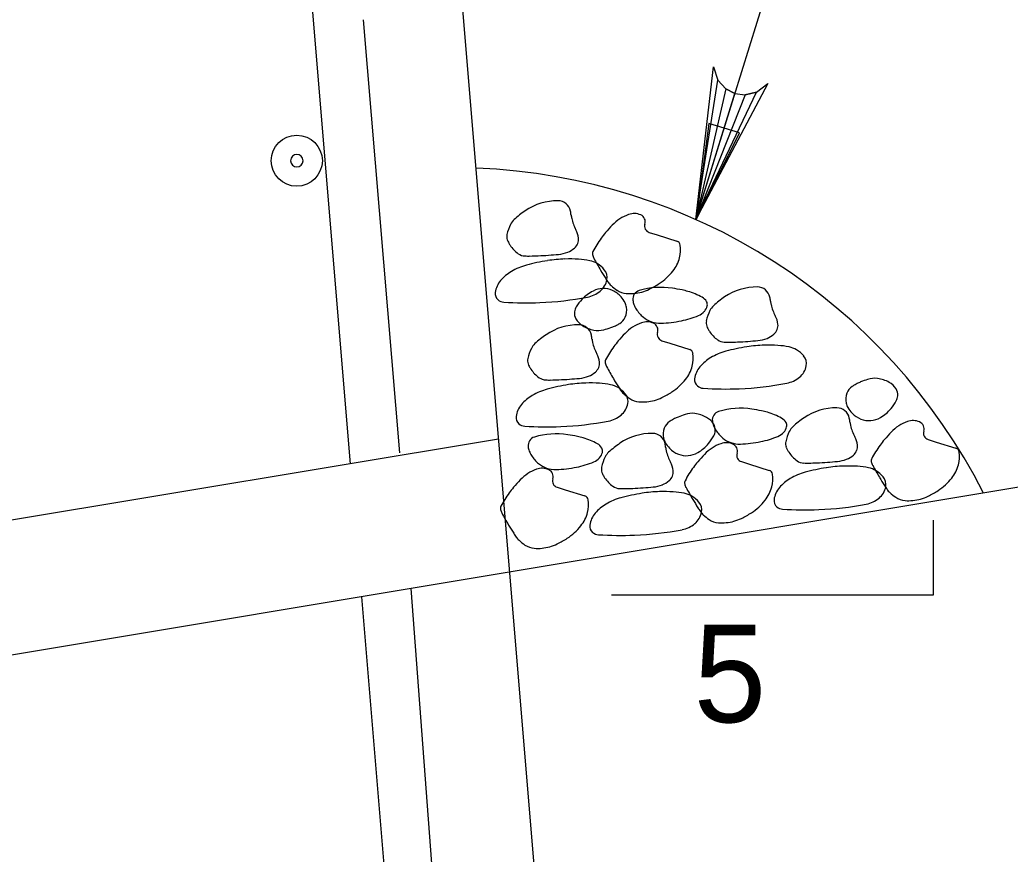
# Model space of a CAD drawing. Extents: x 638340 to 640242, y 295465 to 298435.
# Drawn here: x 639139.18 to 639169.64, y 295888.41 to 295914.07 of the extents above; entities that cross this region are included whole.
import ezdxf

# ---------------------------------------------------------------- set-up
doc = ezdxf.new("R2010")
doc.units = 0
for name, color, linetype in [('3', 7, 'Continuous'), ('Level 3', 7, 'Continuous'), ('Level 4', 7, 'Continuous'), ('Level 6', 7, 'Continuous'), ('Level 8', 7, 'Continuous'), ('Level 9', 7, 'Continuous')]:
    doc.layers.add(name, color=color, linetype=linetype)

# ---------------------------------------------------------------- blocks, each defined once
blk = doc.blocks.new('B')
at = {"layer": '3'}
blk.add_circle((0, 0), 0.1599, dxfattribs=at)
for start, end in [(0, 180), (180, 0)]:
    blk.add_arc((0, 0), 0.0391, start, end, dxfattribs=at)

msp = doc.modelspace()

# ---------------------------------------------------------------- linework, layer by layer
at = {"layer": 'Level 4'}
msp.add_line((639159.973, 295907.927), (639166.222, 295928.093), dxfattribs=at)
for points in [[(639159.973, 295907.927), (639160.516, 295912.628), (639160.649, 295912.213), (639160.89, 295911.944), (639161.173, 295911.801), (639161.487, 295911.759), (639161.841, 295911.842), (639162.184, 295912.113), (639159.973, 295907.927), (639161.841, 295911.842), (639161.487, 295911.759), (639159.973, 295907.927), (639161.173, 295911.801), (639160.89, 295911.944), (639159.973, 295907.927), (639160.649, 295912.213)], [(639167.276, 295898.68), (639167.276, 295896.378), (639157.372, 295896.378)]]:
    msp.add_lwpolyline(points, dxfattribs=at)
msp.add_lwpolyline([(639161.315, 295910.597), (639160.375, 295910.884), (639159.986, 295907.921)], close=True, dxfattribs=at)
at = {"layer": 'Level 6'}
for p, q in [((639148.183, 295914.302), (639149.342, 295900.412)), ((639149.743, 295914.069), (639150.853, 295900.753)), ((639151.201, 295896.576), (639156.341, 295828.1)), ((639149.683, 295896.322), (639153.226, 295853.797))]:
    msp.add_line(p, q, dxfattribs=at)
at = {"layer": 'Level 8'}
for points in [[(639158.539, 295907.53), (639158.782, 295907.453), (639159.391, 295907.26)], [(639158.93, 295904.197), (639159.173, 295904.12), (639159.784, 295903.928)], [(639167.114, 295901.161), (639167.359, 295901.084), (639167.969, 295900.893)], [(639161.373, 295900.481), (639161.618, 295900.402), (639162.227, 295900.21)], [(639155.706, 295899.695), (639155.952, 295899.618), (639156.561, 295899.424)]]:
    msp.add_lwpolyline(points, dxfattribs=at)
for centre, radius, start, end in [((639155.719, 295906.731), 1.773, 89.5772, 124.1443), ((639155.73, 295908.11), 0.394, 11.4529, 89.5772), ((639156.373, 295905.766), 2.938, 124.1443, 132.7374), ((639154.796, 295907.92), 1.346, 6.1004, 11.4529), ((639157.035, 295908.16), 0.905, 186.1004, 192.6291), ((639157.451, 295908.253), 1.331, 192.6291, 208.6753), ((639158.34, 295906.862), 1.296, 109.6635, 136.4562), ((639158.073, 295907.61), 0.502, 65.9597, 109.6635), ((639158.184, 295907.858), 0.231, 342.3569, 65.9597), ((639155.417, 295907.207), 1.281, 153.538, 168.4897), ((639154.723, 295907.553), 0.506, 132.7374, 153.538), ((639161.413, 295903.941), 5.536, 136.4562, 139.6491), ((639158.599, 295907.726), 0.205, 162.3569, 252.4715), ((639154.465, 295907.401), 0.31, 168.4897, 199.1639), ((639155.674, 295907.281), 0.694, 6.391, 28.6753), ((639156.022, 295907.32), 0.344, 338.0834, 6.391), ((639159.856, 295905.332), 3.451, 144.1424, 152.1777), ((639159.325, 295905.715), 2.796, 139.6491, 144.1424), ((639154.695, 295907.481), 0.553, 199.1639, 207.4728), ((639154.987, 295907.633), 0.882, 207.4728, 214.0468), ((639155.129, 295907.729), 1.054, 214.0468, 234.0353), ((639155.764, 295907.596), 0.724, 291.5731, 310.9894), ((639155.994, 295907.332), 0.375, 310.9894, 338.0834), ((639159.346, 295907.12), 0.148, 9.0416, 72.4715), ((639158.567, 295906.996), 0.937, 344.9373, 9.0416), ((639154.725, 295907.172), 0.366, 234.0353, 268.2715), ((639154.816, 295910.17), 3.365, 268.2715, 270.9097), ((639154.731, 295915.533), 8.729, 270.9097, 272.5478), ((639154.483, 295921.091), 14.293, 272.5478, 273.846), ((639156.078, 295902.456), 4.259, 91.7881, 99.0416), ((639154.575, 295919.723), 12.921, 273.846, 275.2114), ((639155.656, 295907.868), 1.017, 275.2114, 291.5731), ((639156.076, 295902.519), 4.195, 86.0442, 91.7881), ((639156.924, 295906.879), 0.136, 152.1777, 193.5774), ((639157.261, 295906.96), 0.482, 193.5774, 207.4728), ((639162.581, 295909.727), 6.478, 207.4728, 211.2525), ((639158.367, 295907.05), 1.144, 321.7572, 344.9373), ((639155.224, 295904.779), 1.805, 104.9239, 120.8473), ((639156.426, 295900.269), 6.473, 99.0416, 104.9239), ((639156.172, 295903.904), 2.807, 79.021, 86.0442), ((639156.574, 295905.976), 0.697, 58.4341, 79.021), ((639156.457, 295905.787), 0.919, 40.5338, 58.4341), ((639154.996, 295905.16), 1.361, 120.8473, 139.2037), ((639171.843, 295915.347), 17.312, 211.2525, 212.2356), ((639156.878, 295906.146), 0.365, 349.0625, 40.5338), ((639160.388, 295908.124), 3.77, 212.2356, 214.3424), ((639157.889, 295907.426), 1.752, 303.0692, 321.7572), ((639154.504, 295905.586), 0.71, 139.2037, 172.3458), ((639157.126, 295905.117), 0.689, 91.376, 117.4803), ((639156.645, 295906.191), 0.603, 309.5539, 349.0625), ((639157.126, 295905.126), 0.68, 65.3457, 91.376), ((639157.749, 295906.321), 0.574, 214.3424, 227.6953), ((639158.554, 295907.206), 1.77, 227.6953, 235.2847), ((639158.9, 295903.518), 2.322, 81.3134, 106.8084), ((639157.34, 295908.27), 2.759, 295.7443, 303.0692), ((639158.322, 295899.734), 6.15, 78.4814, 81.3134), ((639161.852, 295904.08), 1.773, 89.5772, 124.1443), ((639161.862, 295905.459), 0.394, 11.4529, 89.5772), ((639154.044, 295905.648), 0.246, 172.3458, 230.2635), ((639154.755, 295915.423), 10.059, 272.3841, 280.7777), ((639157.405, 295904.582), 1.292, 117.4803, 136.4654), ((639156.473, 295906.399), 0.872, 280.7777, 309.5539), ((639157.085, 295905.036), 0.779, 41.057, 65.3457), ((639157.87, 295906.218), 0.568, 235.2847, 266.0442), ((639156.987, 295904.951), 0.909, 27.4728, 41.057), ((639157.93, 295907.083), 1.436, 266.0442, 285.2565), ((639158.308, 295905.478), 0.275, 106.8084, 186.6218), ((639157.953, 295906.998), 1.348, 285.2565, 295.7443), ((639159.095, 295903.528), 2.278, 73.8272, 78.4814), ((639159.136, 295903.67), 2.13, 61.1605, 73.8272), ((639159.992, 295905.224), 0.356, 29.8544, 61.1605), ((639162.506, 295903.116), 2.938, 124.1443, 132.7374), ((639160.929, 295905.27), 1.346, 6.1004, 11.4529), ((639154.086, 295905.698), 0.312, 230.2635, 266.2346), ((639154.744, 295915.7), 10.335, 266.2346, 272.3841), ((639156.649, 295905.03), 0.414, 149.2422, 171.9761), ((639157.409, 295904.578), 1.297, 136.4654, 149.2422), ((639157.397, 295905.164), 0.446, 8.0357, 27.4728), ((639157.27, 295905.146), 0.575, 337.0418, 8.0357), ((639158.615, 295905.513), 0.584, 186.6218, 200.3491), ((639158.733, 295905.557), 0.71, 200.3491, 212.797), ((639159.955, 295905.353), 0.375, 317.8475, 347.2445), ((639160.142, 295905.31), 0.183, 347.2445, 29.8544), ((639160.855, 295904.902), 0.506, 132.7374, 153.538), ((639163.168, 295905.509), 0.905, 186.1004, 192.6291), ((639163.583, 295905.602), 1.331, 192.6291, 208.6753), ((639156.575, 295905.041), 0.339, 171.9761, 209.5935), ((639157.428, 295905.079), 0.403, 299.831, 337.0418), ((639159.057, 295905.766), 1.095, 212.797, 230.2213), ((639158.872, 295905.544), 0.806, 230.2213, 250.5601), ((639158.885, 295907.86), 3.113, 281.8686, 292.039), ((639159.869, 295905.43), 0.49, 292.039, 317.8475), ((639161.549, 295904.557), 1.281, 153.538, 168.4897), ((639161.806, 295904.631), 0.694, 6.391, 28.6753), ((639156.361, 295902.917), 1.773, 89.5772, 124.1443), ((639156.801, 295905.169), 0.599, 209.5935, 237.6667), ((639156.372, 295904.296), 0.394, 11.4529, 89.5772), ((639157.028, 295905.527), 1.022, 237.6667, 259.0544), ((639155.834, 295909.156), 4.8, 285.7584, 288.5059), ((639156.958, 295905.798), 1.26, 288.5059, 293.8705), ((639157.01, 295905.682), 1.133, 293.8705, 297.4803), ((639156.3, 295907.047), 2.671, 297.4803, 299.831), ((639158.732, 295903.53), 1.296, 109.6635, 136.4562), ((639158.465, 295904.278), 0.502, 65.9597, 109.6635), ((639158.87, 295905.538), 0.8, 250.5601, 271.915), ((639158.575, 295904.525), 0.231, 342.3569, 65.9597), ((639158.775, 295908.386), 3.65, 271.915, 281.8686), ((639160.598, 295904.751), 0.31, 168.4897, 199.1639), ((639160.827, 295904.83), 0.553, 199.1639, 207.4728), ((639162.155, 295904.67), 0.344, 338.0834, 6.391), ((639157.015, 295901.953), 2.938, 124.1443, 132.7374), ((639155.438, 295904.107), 1.346, 6.1004, 11.4529), ((639156.959, 295905.171), 0.66, 259.0544, 285.7584), ((639161.805, 295900.609), 5.536, 136.4562, 139.6491), ((639158.99, 295904.393), 0.205, 162.3569, 252.4715), ((639161.119, 295904.982), 0.882, 207.4728, 214.0468), ((639161.261, 295905.078), 1.054, 214.0468, 234.0353), ((639161.896, 295904.945), 0.724, 291.5731, 310.9894), ((639162.126, 295904.681), 0.375, 310.9894, 338.0834), ((639155.365, 295903.739), 0.506, 132.7374, 153.538), ((639157.677, 295904.346), 0.905, 186.1004, 192.6291), ((639158.092, 295904.439), 1.331, 192.6291, 208.6753), ((639160.248, 295902), 3.451, 144.1424, 152.1777), ((639159.717, 295902.383), 2.796, 139.6491, 144.1424), ((639160.858, 295904.522), 0.366, 234.0353, 268.2715), ((639160.948, 295907.519), 3.365, 268.2715, 270.9097), ((639162.558, 295897.619), 6.473, 99.0416, 104.9239), ((639160.863, 295912.882), 8.729, 270.9097, 272.5478), ((639160.616, 295918.441), 14.293, 272.5478, 273.846), ((639162.21, 295899.805), 4.259, 91.7881, 99.0416), ((639160.708, 295917.072), 12.921, 273.846, 275.2114), ((639161.789, 295905.217), 1.017, 275.2114, 291.5731), ((639162.208, 295899.869), 4.195, 86.0442, 91.7881), ((639162.304, 295901.254), 2.807, 79.021, 86.0442), ((639162.706, 295903.326), 0.697, 58.4341, 79.021), ((639156.059, 295903.393), 1.281, 153.538, 168.4897), ((639156.316, 295903.467), 0.694, 6.391, 28.6753), ((639159.738, 295903.787), 0.148, 9.0416, 72.4715), ((639158.958, 295903.663), 0.937, 344.9373, 9.0416), ((639161.129, 295902.51), 1.361, 120.8473, 139.2037), ((639161.356, 295902.129), 1.805, 104.9239, 120.8473), ((639162.59, 295903.136), 0.919, 40.5338, 58.4341), ((639163.01, 295903.496), 0.365, 349.0625, 40.5338), ((639155.107, 295903.587), 0.31, 168.4897, 199.1639), ((639155.336, 295903.667), 0.553, 199.1639, 207.4728), ((639155.629, 295903.819), 0.882, 207.4728, 214.0468), ((639156.635, 295903.518), 0.375, 310.9894, 338.0834), ((639156.664, 295903.506), 0.344, 338.0834, 6.391), ((639157.316, 295903.547), 0.136, 152.1777, 193.5774), ((639157.652, 295903.628), 0.482, 193.5774, 207.4728), ((639162.973, 295906.395), 6.478, 207.4728, 211.2525), ((639158.758, 295903.717), 1.144, 321.7572, 344.9373), ((639160.636, 295902.935), 0.71, 139.2037, 172.3458), ((639162.777, 295903.541), 0.603, 309.5539, 349.0625), ((639155.771, 295903.915), 1.054, 214.0468, 234.0353), ((639155.367, 295903.359), 0.366, 234.0353, 268.2715), ((639156.298, 295904.054), 1.017, 275.2114, 291.5731), ((639156.406, 295903.782), 0.724, 291.5731, 310.9894), ((639162.606, 295903.749), 0.872, 280.7777, 309.5539), ((639155.458, 295906.356), 3.365, 268.2715, 270.9097), ((639157.068, 295896.456), 6.473, 99.0416, 104.9239), ((639155.372, 295911.719), 8.729, 270.9097, 272.5478), ((639155.125, 295917.277), 14.293, 272.5478, 273.846), ((639156.72, 295898.642), 4.259, 91.7881, 99.0416), ((639155.217, 295915.909), 12.921, 273.846, 275.2114), ((639156.718, 295898.706), 4.195, 86.0442, 91.7881), ((639156.814, 295900.09), 2.807, 79.021, 86.0442), ((639157.216, 295902.162), 0.697, 58.4341, 79.021), ((639172.234, 295912.015), 17.312, 211.2525, 212.2356), ((639157.099, 295901.973), 0.919, 40.5338, 58.4341), ((639160.78, 295904.792), 3.77, 212.2356, 214.3424), ((639158.281, 295904.094), 1.752, 303.0692, 321.7572), ((639160.176, 295902.997), 0.246, 172.3458, 230.2635), ((639160.218, 295903.047), 0.312, 230.2635, 266.2346), ((639160.888, 295912.773), 10.059, 272.3841, 280.7777), ((639164.995, 295902.451), 0.403, 122.9538, 160.1647), ((639166.228, 295900.548), 2.671, 120.6031, 122.9538), ((639165.445, 295901.872), 1.133, 116.9933, 120.6031), ((639165.503, 295901.759), 1.26, 111.6288, 116.9933), ((639166.808, 295898.468), 4.8, 108.8812, 111.6288), ((639165.468, 295902.385), 0.66, 82.1773, 108.8812), ((639165.419, 295902.026), 1.022, 60.7895, 82.1773), ((639165.626, 295902.396), 0.599, 32.7163, 60.7895), ((639155.638, 295901.347), 1.361, 120.8473, 139.2037), ((639155.866, 295900.965), 1.805, 104.9239, 120.8473), ((639158.14, 295902.989), 0.574, 214.3424, 227.6953), ((639158.946, 295903.874), 1.77, 227.6953, 235.2847), ((639157.52, 295902.332), 0.365, 349.0625, 40.5338), ((639158.344, 295903.666), 1.348, 285.2565, 295.7443), ((639157.731, 295904.937), 2.759, 295.7443, 303.0692), ((639160.876, 295913.049), 10.335, 266.2346, 272.3841), ((639165.156, 295902.393), 0.575, 160.1647, 191.1585), ((639165.844, 295902.536), 0.339, 355.0989, 32.7163), ((639165.77, 295902.543), 0.414, 332.365, 355.0989), ((639155.146, 295901.772), 0.71, 139.2037, 172.3458), ((639157.287, 295902.378), 0.603, 309.5539, 349.0625), ((639158.261, 295902.886), 0.568, 235.2847, 266.0442), ((639158.321, 295903.751), 1.436, 266.0442, 285.2565), ((639165.03, 295902.368), 0.446, 191.1585, 210.5956), ((639165.428, 295902.604), 0.909, 210.5956, 224.1798), ((639164.987, 295902.953), 1.297, 319.5882, 332.365), ((639154.686, 295901.834), 0.246, 172.3458, 230.2635), ((639157.115, 295902.585), 0.872, 280.7777, 309.5539), ((639159.889, 295900.681), 1.26, 111.6288, 116.9933), ((639161.194, 295897.39), 4.8, 108.8812, 111.6288), ((639159.854, 295901.307), 0.66, 82.1773, 108.8812), ((639159.805, 295900.948), 1.022, 60.7895, 82.1773), ((639160.011, 295901.318), 0.599, 32.7163, 60.7895), ((639160.752, 295901.76), 0.275, 106.8084, 186.6218), ((639161.344, 295899.8), 2.322, 81.3134, 106.8084), ((639160.766, 295896.016), 6.15, 78.4814, 81.3134), ((639161.539, 295899.81), 2.278, 73.8272, 78.4814), ((639161.58, 295899.952), 2.13, 61.1605, 73.8272), ((639164.296, 295900.362), 1.773, 89.5772, 124.1443), ((639164.306, 295901.741), 0.394, 11.4529, 89.5772), ((639165.335, 295902.513), 0.779, 224.1798, 248.4685), ((639165.298, 295902.43), 0.689, 274.4988, 300.6031), ((639164.991, 295902.949), 1.292, 300.6031, 319.5882), ((639154.728, 295901.884), 0.312, 230.2635, 266.2346), ((639155.386, 295911.886), 10.335, 266.2346, 272.3841), ((639155.397, 295911.609), 10.059, 272.3841, 280.7777), ((639159.38, 295901.373), 0.403, 122.9538, 160.1647), ((639160.614, 295899.47), 2.671, 120.6031, 122.9538), ((639159.831, 295900.794), 1.133, 116.9933, 120.6031), ((639161.06, 295901.796), 0.584, 186.6218, 200.3491), ((639161.177, 295901.839), 0.71, 200.3491, 212.797), ((639160.23, 295901.458), 0.339, 355.0989, 32.7163), ((639162.436, 295901.506), 0.356, 29.8544, 61.1605), ((639162.399, 295901.635), 0.375, 317.8475, 347.2445), ((639162.586, 295901.592), 0.183, 347.2445, 29.8544), ((639163.299, 295901.184), 0.506, 132.7374, 153.538), ((639164.95, 295899.398), 2.938, 124.1443, 132.7374), ((639163.373, 295901.552), 1.346, 6.1004, 11.4529), ((639165.612, 295901.791), 0.905, 186.1004, 192.6291), ((639166.027, 295901.885), 1.331, 192.6291, 208.6753), ((639165.299, 295902.421), 0.68, 248.4685, 274.4988), ((639166.917, 295900.494), 1.296, 109.6635, 136.4562), ((639166.65, 295901.242), 0.502, 65.9597, 109.6635), ((639166.76, 295901.489), 0.231, 342.3569, 65.9597), ((639155.086, 295900.974), 0.275, 106.8084, 186.6218), ((639155.678, 295899.014), 2.322, 81.3134, 106.8084), ((639155.1, 295895.23), 6.15, 78.4814, 81.3134), ((639155.873, 295899.024), 2.278, 73.8272, 78.4814), ((639158.63, 295899.577), 1.773, 89.5772, 124.1443), ((639158.64, 295900.955), 0.394, 11.4529, 89.5772), ((639159.542, 295901.315), 0.575, 160.1647, 191.1585), ((639159.372, 295901.875), 1.297, 319.5882, 332.365), ((639160.156, 295901.465), 0.414, 332.365, 355.0989), ((639161.501, 295902.048), 1.095, 212.797, 230.2213), ((639161.329, 295904.143), 3.113, 281.8686, 292.039), ((639162.313, 295901.712), 0.49, 292.039, 317.8475), ((639163.993, 295900.839), 1.281, 153.538, 168.4897), ((639164.25, 295900.913), 0.694, 6.391, 28.6753), ((639169.99, 295897.573), 5.536, 136.4562, 139.6491), ((639167.175, 295901.357), 0.205, 162.3569, 252.4715), ((639155.393, 295901.01), 0.584, 186.6218, 200.3491), ((639155.914, 295899.166), 2.13, 61.1605, 73.8272), ((639156.77, 295900.72), 0.356, 29.8544, 61.1605), ((639159.283, 295898.612), 2.938, 124.1443, 132.7374), ((639159.416, 295901.29), 0.446, 191.1585, 210.5956), ((639157.706, 295900.766), 1.346, 6.1004, 11.4529), ((639159.814, 295901.525), 0.909, 210.5956, 224.1798), ((639159.377, 295901.871), 1.292, 300.6031, 319.5882), ((639161.176, 295899.812), 1.296, 109.6635, 136.4562), ((639160.909, 295900.56), 0.502, 65.9597, 109.6635), ((639161.316, 295901.826), 0.806, 230.2213, 250.5601), ((639161.314, 295901.82), 0.8, 250.5601, 271.915), ((639161.019, 295900.807), 0.231, 342.3569, 65.9597), ((639161.219, 295904.668), 3.65, 271.915, 281.8686), ((639163.042, 295901.033), 0.31, 168.4897, 199.1639), ((639163.271, 295901.112), 0.553, 199.1639, 207.4728), ((639164.599, 295900.952), 0.344, 338.0834, 6.391), ((639168.433, 295898.964), 3.451, 144.1424, 152.1777), ((639167.902, 295899.347), 2.796, 139.6491, 144.1424), ((639155.511, 295901.054), 0.71, 200.3491, 212.797), ((639155.835, 295901.262), 1.095, 212.797, 230.2213), ((639156.732, 295900.849), 0.375, 317.8475, 347.2445), ((639158.327, 295900.053), 1.281, 153.538, 168.4897), ((639156.92, 295900.806), 0.183, 347.2445, 29.8544), ((639157.633, 295900.399), 0.506, 132.7374, 153.538), ((639159.945, 295901.006), 0.905, 186.1004, 192.6291), ((639160.361, 295901.099), 1.331, 192.6291, 208.6753), ((639159.721, 295901.435), 0.779, 224.1798, 248.4685), ((639159.684, 295901.343), 0.68, 248.4685, 274.4988), ((639159.684, 295901.352), 0.689, 274.4988, 300.6031), ((639164.249, 295896.891), 5.536, 136.4562, 139.6491), ((639161.434, 295900.675), 0.205, 162.3569, 252.4715), ((639163.563, 295901.265), 0.882, 207.4728, 214.0468), ((639163.705, 295901.36), 1.054, 214.0468, 234.0353), ((639164.341, 295901.227), 0.724, 291.5731, 310.9894), ((639164.57, 295900.963), 0.375, 310.9894, 338.0834), ((639167.923, 295900.752), 0.148, 9.0416, 72.4715), ((639167.143, 295900.628), 0.937, 344.9373, 9.0416), ((639155.65, 295901.04), 0.806, 230.2213, 250.5601), ((639155.663, 295903.357), 3.113, 281.8686, 292.039), ((639156.647, 295900.926), 0.49, 292.039, 317.8475), ((639158.584, 295900.127), 0.694, 6.391, 28.6753), ((639162.161, 295898.665), 2.796, 139.6491, 144.1424), ((639163.302, 295900.804), 0.366, 234.0353, 268.2715), ((639163.392, 295903.802), 3.365, 268.2715, 270.9097), ((639163.307, 295909.165), 8.729, 270.9097, 272.5478), ((639163.06, 295914.723), 14.293, 272.5478, 273.846), ((639164.655, 295896.088), 4.259, 91.7881, 99.0416), ((639163.152, 295913.355), 12.921, 273.846, 275.2114), ((639164.233, 295901.5), 1.017, 275.2114, 291.5731), ((639164.653, 295896.151), 4.195, 86.0442, 91.7881), ((639164.748, 295897.536), 2.807, 79.021, 86.0442), ((639165.501, 295900.511), 0.136, 152.1777, 193.5774), ((639165.837, 295900.592), 0.482, 193.5774, 207.4728), ((639171.158, 295903.359), 6.478, 207.4728, 211.2525), ((639166.943, 295900.681), 1.144, 321.7572, 344.9373), ((639155.51, 295899.026), 1.296, 109.6635, 136.4562), ((639155.242, 295899.774), 0.502, 65.9597, 109.6635), ((639155.648, 295901.035), 0.8, 250.5601, 271.915), ((639155.353, 295900.022), 0.231, 342.3569, 65.9597), ((639155.553, 295903.883), 3.65, 271.915, 281.8686), ((639157.375, 295900.247), 0.31, 168.4897, 199.1639), ((639157.605, 295900.327), 0.553, 199.1639, 207.4728), ((639157.897, 295900.479), 0.882, 207.4728, 214.0468), ((639158.904, 295900.177), 0.375, 310.9894, 338.0834), ((639158.932, 295900.166), 0.344, 338.0834, 6.391), ((639162.692, 295898.282), 3.451, 144.1424, 152.1777), ((639162.182, 295900.07), 0.148, 9.0416, 72.4715), ((639161.403, 295899.946), 0.937, 344.9373, 9.0416), ((639163.8, 295898.411), 1.805, 104.9239, 120.8473), ((639165.002, 295893.901), 6.473, 99.0416, 104.9239), ((639165.15, 295899.608), 0.697, 58.4341, 79.021), ((639165.034, 295899.418), 0.919, 40.5338, 58.4341), ((639165.455, 295899.778), 0.365, 349.0625, 40.5338), ((639158.583, 295896.106), 5.536, 136.4562, 139.6491), ((639155.768, 295899.89), 0.205, 162.3569, 252.4715), ((639158.039, 295900.575), 1.054, 214.0468, 234.0353), ((639157.635, 295900.018), 0.366, 234.0353, 268.2715), ((639158.567, 295900.714), 1.017, 275.2114, 291.5731), ((639158.674, 295900.442), 0.724, 291.5731, 310.9894), ((639159.76, 295899.829), 0.136, 152.1777, 193.5774), ((639160.096, 295899.91), 0.482, 193.5774, 207.4728), ((639163.573, 295898.792), 1.361, 120.8473, 139.2037), ((639165.221, 295899.823), 0.603, 309.5539, 349.0625), ((639180.419, 295908.979), 17.312, 211.2525, 212.2356), ((639168.965, 295901.756), 3.77, 212.2356, 214.3424), ((639166.465, 295901.058), 1.752, 303.0692, 321.7572), ((639157.026, 295897.496), 3.451, 144.1424, 152.1777), ((639156.495, 295897.88), 2.796, 139.6491, 144.1424), ((639156.516, 295899.284), 0.148, 9.0416, 72.4715), ((639157.726, 295903.016), 3.365, 268.2715, 270.9097), ((639159.336, 295893.115), 6.473, 99.0416, 104.9239), ((639157.641, 295908.379), 8.729, 270.9097, 272.5478), ((639157.393, 295913.937), 14.293, 272.5478, 273.846), ((639158.988, 295895.302), 4.259, 91.7881, 99.0416), ((639157.485, 295912.569), 12.921, 273.846, 275.2114), ((639158.986, 295895.365), 4.195, 86.0442, 91.7881), ((639159.082, 295896.75), 2.807, 79.021, 86.0442), ((639159.484, 295898.822), 0.697, 58.4341, 79.021), ((639165.417, 295902.677), 6.478, 207.4728, 211.2525), ((639159.368, 295898.633), 0.919, 40.5338, 58.4341), ((639161.202, 295900), 1.144, 321.7572, 344.9373), ((639163.08, 295899.217), 0.71, 139.2037, 172.3458), ((639166.325, 295899.953), 0.574, 214.3424, 227.6953), ((639167.131, 295900.838), 1.77, 227.6953, 235.2847), ((639166.529, 295900.63), 1.348, 285.2565, 295.7443), ((639165.916, 295901.901), 2.759, 295.7443, 303.0692), ((639154.094, 295899.043), 0.136, 152.1777, 193.5774), ((639155.736, 295899.16), 0.937, 344.9373, 9.0416), ((639157.907, 295898.006), 1.361, 120.8473, 139.2037), ((639158.134, 295897.625), 1.805, 104.9239, 120.8473), ((639174.678, 295908.297), 17.312, 211.2525, 212.2356), ((639159.788, 295898.992), 0.365, 349.0625, 40.5338), ((639160.725, 295900.376), 1.752, 303.0692, 321.7572), ((639162.62, 295899.279), 0.246, 172.3458, 230.2635), ((639163.332, 295909.055), 10.059, 272.3841, 280.7777), ((639165.05, 295900.031), 0.872, 280.7777, 309.5539), ((639166.446, 295899.85), 0.568, 235.2847, 266.0442), ((639166.506, 295900.715), 1.436, 266.0442, 285.2565), ((639154.43, 295899.124), 0.482, 193.5774, 207.4728), ((639159.751, 295901.891), 6.478, 207.4728, 211.2525), ((639155.536, 295899.214), 1.144, 321.7572, 344.9373), ((639157.414, 295898.432), 0.71, 139.2037, 172.3458), ((639159.555, 295899.037), 0.603, 309.5539, 349.0625), ((639163.224, 295901.074), 3.77, 212.2356, 214.3424), ((639160.585, 295899.271), 0.574, 214.3424, 227.6953), ((639161.39, 295900.156), 1.77, 227.6953, 235.2847), ((639160.175, 295901.22), 2.759, 295.7443, 303.0692), ((639162.662, 295899.33), 0.312, 230.2635, 266.2346), ((639163.32, 295909.332), 10.335, 266.2346, 272.3841), ((639169.012, 295907.512), 17.312, 211.2525, 212.2356), ((639155.058, 295899.59), 1.752, 303.0692, 321.7572), ((639156.954, 295898.493), 0.246, 172.3458, 230.2635), ((639159.383, 295899.245), 0.872, 280.7777, 309.5539), ((639160.705, 295899.168), 0.568, 235.2847, 266.0442), ((639160.765, 295900.033), 1.436, 266.0442, 285.2565), ((639160.788, 295899.948), 1.348, 285.2565, 295.7443), ((639157.558, 295900.288), 3.77, 212.2356, 214.3424), ((639156.996, 295898.544), 0.312, 230.2635, 266.2346), ((639157.654, 295908.546), 10.335, 266.2346, 272.3841), ((639157.666, 295908.269), 10.059, 272.3841, 280.7777), ((639154.918, 295898.485), 0.574, 214.3424, 227.6953), ((639155.724, 295899.37), 1.77, 227.6953, 235.2847), ((639155.039, 295898.382), 0.568, 235.2847, 266.0442), ((639155.122, 295899.163), 1.348, 285.2565, 295.7443), ((639154.509, 295900.434), 2.759, 295.7443, 303.0692), ((639155.099, 295899.247), 1.436, 266.0442, 285.2565)]:
    msp.add_arc(centre, radius, start, end, dxfattribs=at)
at = {"layer": 'Level 9'}
for p, q in [((639146.643, 295988.253), (639157.975, 295852.262)), ((639153.9, 295901.173), (639128.159, 295896.883)), ((639171.192, 295899.907), (639128.159, 295892.735))]:
    msp.add_line(p, q, dxfattribs=at)
msp.add_arc((639152.505, 295891.224), 18.297, 26.9324, 87.7453, dxfattribs=at)

# ---------------------------------------------------------------- block references
at = {"layer": 'Level 3', "xscale": 4.911876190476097, "yscale": 4.911876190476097, "rotation": 90}
msp.add_blockref('B', (639147.697, 295909.736), dxfattribs=at)

# ---------------------------------------------------------------- texts
at = {"layer": 'Level 4'}
msp.add_text('5', height=3, dxfattribs=at).set_placement((639159.903, 295892.465))

doc.saveas('drawing.dxf')
